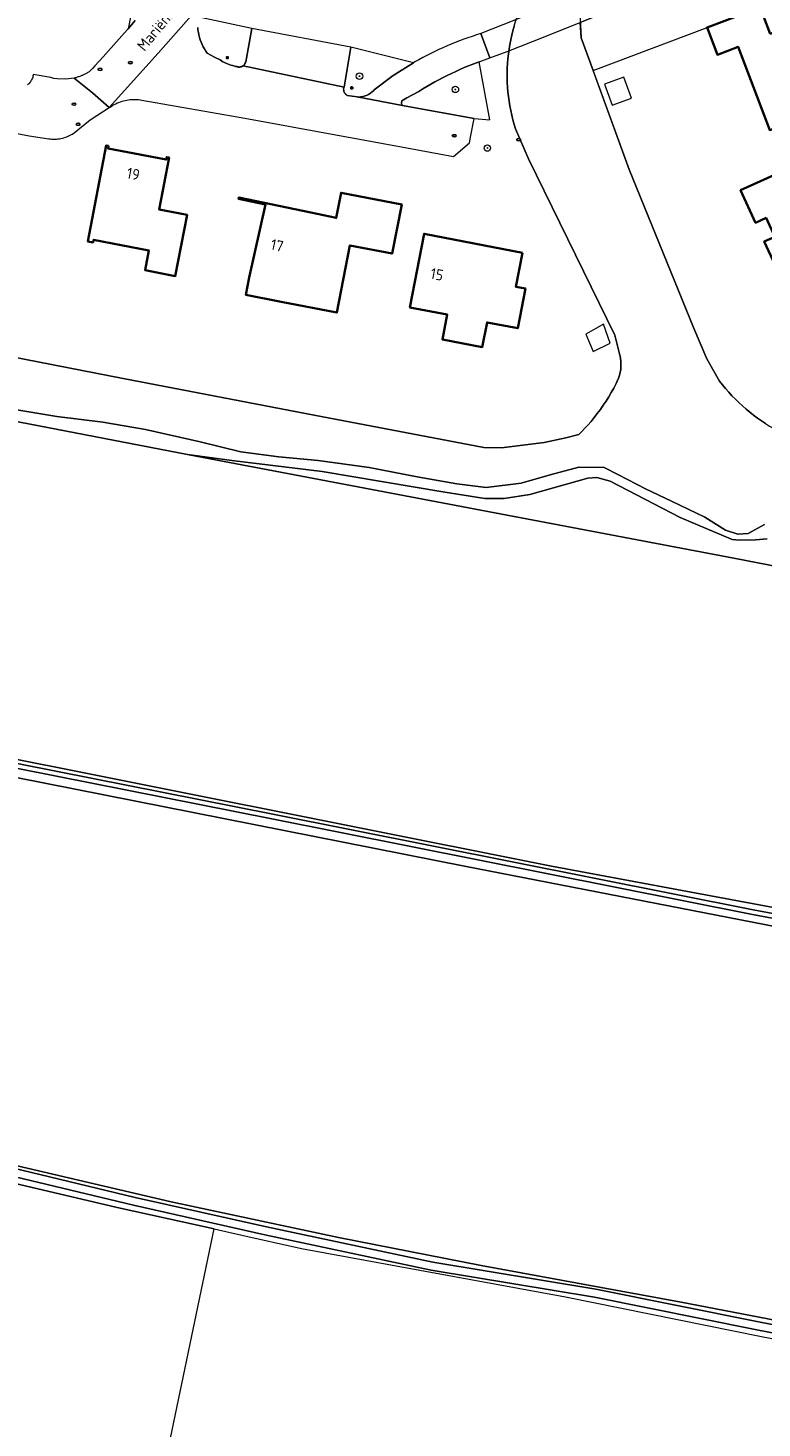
# Model space of a CAD drawing. Header units: metres. Extents: x 152610 to 160096, y 456114 to 462495.
# Tile 445 of 656: x 158192 to 158282, y 459663 to 459836. Entities that reach past the tile are written whole.
import ezdxf
from ezdxf.enums import TextEntityAlignment as Align

# ---------------------------------------------------------------- set-up
doc = ezdxf.new("R2010")
doc.units = ezdxf.units.M
doc.header["$LTSCALE"] = 0.5
doc.layers.get('0').update_dxf_attribs({"linetype": 'CONTINUOUS'})
for name, color, linetype, lineweight in [('B-PV-GK-BESCHOEIING-G', 251, 'GK-BESCHOEIING-SO', 18), ('B-PV-GR-BEPLANTING_CULTUUR_BOSPLANTSOEN-GV', 251, 'CONTINUOUS', 18), ('B-PV-GR-BOOM-S', 251, 'CONTINUOUS', 25), ('B-PV-GR-BOS_LOOF-GV', 251, 'CONTINUOUS', 13), ('B-PV-GR-GRAS-GV', 251, 'CONTINUOUS', 13), ('B-PV-GR-HAAG-GV', 251, 'CONTINUOUS', 13), ('B-PV-IE-MEUBILAIR-S', 251, 'CONTINUOUS', 25), ('B-PV-KW-KUNSTWERK_DEK-GV', 251, 'CONTINUOUS', 18), ('B-PV-OG-BEBOUWING-GV', 6, 'CONTINUOUS', 35), ('B-PV-OG-BEBOUWING-T18', 1, 'CONTINUOUS', 18), ('B-PV-OG-BEBOUWING_OVERBOUWING-GV', 251, 'CONTINUOUS', 18), ('B-PV-OG-BEBOUWING_SCHUUR-GV', 251, 'CONTINUOUS', 18), ('B-PV-OG-TERREIN_BEGROEID-GV', 251, 'CONTINUOUS', 18), ('B-PV-OG-TERREIN_OEVER-GV', 251, 'CONTINUOUS', 18), ('B-PV-OG-TOPOGRAFIE-T18', 1, 'CONTINUOUS', 18), ('B-PV-OG-WATER_SLOOT-GV', 251, 'CONTINUOUS', 18), ('B-PV-VH-GESLOTENVERHARDING_ASFALT-GV', 251, 'CONTINUOUS', 18), ('B-PV-VH-ONVERHARD_ZAND-GV', 251, 'CONTINUOUS', 18), ('B-PV-VH-OPENVERHARDING_BETONSTRAATSTEEN-GV', 251, 'CONTINUOUS', 18), ('B-PV-VH-OPENVERHARDING_TEGEL-GV', 251, 'CONTINUOUS', 18)]:
    doc.layers.add(name, color=color, linetype=linetype, lineweight=lineweight)
doc.styles.add('NLCS-ISO', font='NLCS-ISO.ttf')
doc.styles.add('NLCS-ISO-M750-T18', font='NLCS-ISO.ttf', dxfattribs={"height": 1.35})
doc.linetypes.add('GK-BESCHOEIING-SO', pattern='A,18,-3,[1,NLCS.SHX,S=0.6,R=0,X=0,Y=0],-3', length=24)

# ---------------------------------------------------------------- blocks, each defined once
blk = doc.blocks.new('SIE-MEUBILAIR_PAAL_LICHTMAST-SO')
for points in [[(-0.62, 0), (-1, 0)], [(-0.71, 0.71), (-0.44, 0.44)], [(0, 1), (0, 0.62)], [(0.44, 0.44), (0.71, 0.71)], [(1, 0), (0.62, 0)], [(-0.71, -0.71), (-0.44, -0.44)], [(0, -0.62), (0, -1)], [(0.44, -0.44), (0.71, -0.71)]]:
    blk.add_lwpolyline(points)
blk.add_circle((0, 0), 0.5)
blk = doc.blocks.new('SIE-MEUBILAIR_PUT_RIOOLPUT-SO')
blk.add_ellipse((0, 0), major_axis=(1.25, 0), ratio=0.54)
at = {"style": 'NLCS-ISO'}
blk.add_text('ri', height=0.75, dxfattribs=at).set_placement((-0.04, 0.07), align=Align.MIDDLE_CENTER)
blk = doc.blocks.new('SGR-BOOM_GBKN-SO')
at = {"linetype": 'ByBlock', "lineweight": 18}
h = blk.add_hatch(color=0, dxfattribs=at)
h.dxf.hatch_style = 1
edge = h.paths.add_edge_path()
edge.add_arc((0, 0), 0.25, 0, 360)
at = {"color": 0, "linetype": 'ByBlock', "lineweight": 18}
for radius in [2, 0.25]:
    blk.add_circle((0, 0), radius, dxfattribs=at)
at = {"color": 0, "linetype": 'ByBlock', "lineweight": 18, "style": 'NLCS-ISO'}
blk.add_attdef('SOORT', (2.5, 0), '', height=1.5, dxfattribs=at)

msp = doc.modelspace()

# ---------------------------------------------------------------- linework, layer by layer
at = {"layer": 'B-PV-GK-BESCHOEIING-G', "flags": 128}
msp.add_lwpolyline([(158111.976, 459807.457), (158112.681, 459809.328), (158114.707, 459809.829), (158133.175, 459806.413), (158168.926, 459799.346), (158203.533, 459792.593), (158227.122, 459788.063), (158248.059, 459784.067), (158250.251, 459784.033), (158255.499, 459784.701), (158258.191, 459785.264), (158259.787, 459785.683), (158260.876, 459786.831), (158261.284, 459787.303), (158261.68, 459787.786), (158262.063, 459788.279), (158262.434, 459788.781), (158262.791, 459789.293), (158263.135, 459789.814), (158263.466, 459790.343), (158263.783, 459790.881), (158264.086, 459791.426), (158264.375, 459791.979), (158264.65, 459792.54), (158264.681, 459792.606), (158264.77, 459792.869), (158264.843, 459793.138), (158264.901, 459793.41), (158264.944, 459793.685), (158264.97, 459793.962), (158264.98, 459794.241), (158264.975, 459794.519), (158264.953, 459794.796), (158264.915, 459795.072), (158264.862, 459795.346), (158264.793, 459795.615), (158264.781, 459795.656), (158264.221, 459797.937), (158253.553, 459819.708), (158251.981, 459823.398), (158251.807, 459823.957), (158251.648, 459824.52), (158251.505, 459825.087), (158251.377, 459825.658), (158251.266, 459826.232), (158251.169, 459826.809), (158251.089, 459827.389), (158251.025, 459827.97), (158250.976, 459828.553), (158250.943, 459829.137), (158250.927, 459829.722), (158250.926, 459830.307), (158250.942, 459830.892), (158250.973, 459831.476), (158251.02, 459832.059), (158251.084, 459832.641), (158251.163, 459833.221), (158251.258, 459833.798), (158251.368, 459834.372), (158251.495, 459834.944), (158251.637, 459835.511), (158251.794, 459836.075), (158251.967, 459836.634), (158252.155, 459837.188), (158252.358, 459837.736), (158252.359, 459837.74), (158258.494, 459851.702), (158258.742, 459852.453), (158258.974, 459853.209), (158259.191, 459853.97), (158259.392, 459854.735), (158259.578, 459855.504), (158259.748, 459856.277), (158259.903, 459857.052), (158260.042, 459857.831), (158260.165, 459858.613), (158260.272, 459859.396), (158260.364, 459860.182), (158260.44, 459860.97), (158260.499, 459861.759), (158260.543, 459862.548), (158260.57, 459863.339), (158260.582, 459864.13), (158260.578, 459864.921), (158260.557, 459865.712), (158260.521, 459866.502), (158260.469, 459867.292), (158260.401, 459868.08), (158260.316, 459868.866), (158260.216, 459869.651), (158260.129, 459870.251), (158259.701, 459871.683), (158258.779, 459873.987), (158258.655, 459874.346), (158258.546, 459874.709), (158258.452, 459875.077), (158258.374, 459875.448), (158258.311, 459875.822), (158258.264, 459876.199), (158258.234, 459876.577), (158258.219, 459876.956), (158258.22, 459877.336), (158258.237, 459877.715), (158258.271, 459878.093), (158258.32, 459878.469), (158258.385, 459878.843), (158258.465, 459879.213), (158258.561, 459879.58), (158258.673, 459879.943), (158258.8, 459880.301), (158258.941, 459880.653), (158259.098, 459880.998), (158259.269, 459881.337), (158259.454, 459881.669), (158259.507, 459881.757), (158262.62, 459886.798), (158262.832, 459887.112), (158263.057, 459887.416), (158263.294, 459887.711), (158263.544, 459887.995), (158263.806, 459888.268), (158264.079, 459888.53), (158264.363, 459888.781), (158264.657, 459889.019), (158264.961, 459889.244), (158265.274, 459889.457), (158265.596, 459889.656), (158265.926, 459889.841), (158266.263, 459890.012), (158266.608, 459890.169), (158266.959, 459890.311), (158267.315, 459890.438), (158267.677, 459890.55), (158268.043, 459890.646), (158268.412, 459890.727), (158268.785, 459890.793), (158269.16, 459890.842), (158269.315, 459890.858), (158269.593, 459890.845), (158269.87, 459890.816), (158270.144, 459890.771), (158270.416, 459890.711), (158270.684, 459890.635), (158270.947, 459890.544), (158271.205, 459890.437), (158271.455, 459890.317), (158271.699, 459890.182), (158271.934, 459890.033), (158272.161, 459889.871), (158272.378, 459889.696), (158272.47, 459889.615), (158274.019, 459887.84), (158275.464, 459885.748), (158278.471, 459879.748), (158279.038, 459878.316), (158279.115, 459877.776), (158279.176, 459877.233), (158279.22, 459876.689), (158279.249, 459876.144), (158279.262, 459875.598), (158279.259, 459875.052), (158279.24, 459874.506), (158279.205, 459873.961), (158279.154, 459873.417), (158279.087, 459872.875), (158279.005, 459872.335), (158278.906, 459871.798), (158278.792, 459871.264), (158278.662, 459870.734), (158278.517, 459870.207), (158278.38, 459869.759), (158277.422, 459866.693), (158275.106, 459861.538), (158272.473, 459856.836), (158270.666, 459854.587), (158266.561, 459850.367), (158263.917, 459847.659), (158262.528, 459845.727), (158261.42, 459843.692), (158260.523, 459841.273), (158260.11, 459840.047), (158259.925, 459837.005), (158260.078, 459834.627), (158265.974, 459818.391), (158273.951, 459798.879), (158275.581, 459795.04), (158277.135, 459792.284), (158277.504, 459791.814), (158277.885, 459791.353), (158278.278, 459790.903), (158278.683, 459790.464), (158279.1, 459790.035), (158279.528, 459789.618), (158279.967, 459789.212), (158280.417, 459788.819), (158280.877, 459788.437), (158281.347, 459788.068), (158281.827, 459787.712), (158282.316, 459787.368), (158282.814, 459787.038), (158283.321, 459786.721), (158283.837, 459786.418), (158284.36, 459786.129), (158284.89, 459785.854), (158285.428, 459785.593), (158285.973, 459785.347), (158286.524, 459785.116), (158287.081, 459784.899), (158287.644, 459784.697), (158288.211, 459784.511), (158288.784, 459784.339), (158288.793, 459784.337), (158294.949, 459782.898), (158295.693, 459782.788), (158296.44, 459782.693), (158297.188, 459782.615), (158297.937, 459782.552), (158298.688, 459782.505), (158299.439, 459782.474), (158300.191, 459782.46), (158300.943, 459782.461), (158301.695, 459782.478), (158302.447, 459782.511), (158303.197, 459782.56), (158303.947, 459782.625), (158304.694, 459782.706), (158305.27, 459782.78), (158308.834, 459783.534), (158312.538, 459784.393), (158312.979, 459784.496), (158313.423, 459784.582), (158313.87, 459784.653), (158314.319, 459784.708), (158314.77, 459784.747), (158315.222, 459784.77), (158315.674, 459784.777), (158316.126, 459784.768), (158316.578, 459784.743), (158317.029, 459784.703), (158317.478, 459784.646), (158317.924, 459784.573), (158318.368, 459784.485), (158318.809, 459784.381), (158319.245, 459784.262), (158319.677, 459784.127), (158320.104, 459783.977), (158320.525, 459783.812), (158320.94, 459783.632), (158321.349, 459783.438), (158321.64, 459783.288), (158327.249, 459780.975), (158333.177, 459778.139), (158338.016, 459776.031), (158348.81, 459772.521), (158360.443, 459769.226), (158369.06, 459767.034), (158375.154, 459765.878), (158380.65, 459765.173), (158385.026, 459764.637), (158399.549, 459763.562), (158408.888, 459763.612), (158420.149, 459764.268), (158426.691, 459764.66), (158427.011, 459764.618), (158427.327, 459764.559), (158427.641, 459764.485), (158427.95, 459764.396), (158428.255, 459764.291), (158428.554, 459764.171), (158428.847, 459764.037), (158429.133, 459763.888), (158429.411, 459763.725), (158429.68, 459763.549), (158429.941, 459763.359), (158430.192, 459763.157), (158430.432, 459762.943), (158430.662, 459762.717), (158430.88, 459762.479), (158431.086, 459762.232), (158431.28, 459761.974), (158431.461, 459761.708), (158431.628, 459761.432), (158431.781, 459761.149), (158431.92, 459760.858), (158432.045, 459760.561), (158432.155, 459760.258), (158432.249, 459759.951), (158432.328, 459759.638), (158432.33, 459759.628), (158433.091, 459757.529), (158433.182, 459757.319), (158433.287, 459757.117), (158433.406, 459756.922), (158433.539, 459756.736), (158433.684, 459756.56), (158433.841, 459756.395), (158434.009, 459756.241), (158434.188, 459756.099), (158434.376, 459755.97), (158434.572, 459755.854), (158434.777, 459755.753), (158434.988, 459755.666), (158435.204, 459755.594), (158435.425, 459755.537), (158435.613, 459755.502), (158441.142, 459754.563), (158454.547, 459751.989), (158464.731, 459749.621), (158476.035, 459747.674), (158478.835, 459747.572), (158479.281, 459747.718), (158479.723, 459747.88), (158480.158, 459748.056), (158480.588, 459748.247), (158481.01, 459748.453), (158481.425, 459748.673), (158481.833, 459748.907), (158482.232, 459749.154), (158482.623, 459749.415), (158482.891, 459749.606), (158483.286, 459749.89), (158483.672, 459750.187), (158484.047, 459750.496), (158484.412, 459750.818), (158484.766, 459751.152), (158485.109, 459751.496), (158485.44, 459751.852), (158485.76, 459752.219), (158486.067, 459752.596), (158486.362, 459752.983), (158486.644, 459753.379), (158486.912, 459753.785), (158487.168, 459754.199), (158487.409, 459754.621), (158487.574, 459754.93), (158487.667, 459755.222), (158487.744, 459755.519), (158487.806, 459755.82), (158487.852, 459756.123), (158487.882, 459756.428), (158487.896, 459756.735), (158487.894, 459757.041), (158487.877, 459757.348), (158487.843, 459757.652), (158487.793, 459757.955), (158487.728, 459758.255), (158487.71, 459758.324), (158485.844, 459768.994), (158485.841, 459769.237), (158485.854, 459769.48), (158485.883, 459769.722), (158485.928, 459769.961), (158485.989, 459770.196), (158486.065, 459770.428), (158486.156, 459770.653), (158486.261, 459770.872), (158486.381, 459771.084), (158486.514, 459771.288), (158486.66, 459771.482), (158486.819, 459771.666), (158486.99, 459771.84), (158487.172, 459772.001), (158487.364, 459772.151), (158487.565, 459772.287), (158487.775, 459772.41), (158487.87, 459772.46), (158488.101, 459772.562), (158488.338, 459772.648), (158488.58, 459772.72), (158488.827, 459772.776), (158489.076, 459772.816), (158489.327, 459772.84), (158489.58, 459772.849), (158489.832, 459772.841), (158490.083, 459772.817), (158490.333, 459772.778), (158490.579, 459772.723), (158490.822, 459772.652), (158491.059, 459772.566), (158491.291, 459772.466), (158491.515, 459772.35), (158491.732, 459772.221), (158491.941, 459772.078), (158492.139, 459771.923), (158492.328, 459771.755), (158492.506, 459771.576), (158492.672, 459771.385), (158492.825, 459771.185), (158492.966, 459770.975), (158493.093, 459770.757), (158493.206, 459770.531), (158493.304, 459770.298), (158493.331, 459770.227), (158497.295, 459760.609), (158499.119, 459757.147), (158500, 459755.86), (158503.73, 459751.19), (158504.242, 459750.589), (158504.766, 459750), (158505.147, 459749.584), (158505.534, 459749.173), (158505.927, 459748.768), (158506.326, 459748.369), (158506.73, 459747.975), (158507.139, 459747.587), (158507.554, 459747.205), (158507.975, 459746.829), (158508.401, 459746.458), (158508.832, 459746.094), (158509.268, 459745.736), (158509.709, 459745.385), (158510.155, 459745.039), (158510.606, 459744.7), (158511.062, 459744.367), (158511.522, 459744.041), (158511.987, 459743.721), (158512.457, 459743.408), (158512.931, 459743.102), (158513.409, 459742.802), (158513.891, 459742.51), (158514.377, 459742.224), (158514.868, 459741.945), (158515.22, 459741.75), (158517.678, 459740.491), (158520.219, 459739.409), (158521.882, 459738.813), (158523.57, 459738.29), (158523.808, 459738.258), (158524.047, 459738.234), (158524.287, 459738.218), (158524.527, 459738.21), (158524.767, 459738.21), (158525.007, 459738.218), (158525.247, 459738.234), (158525.486, 459738.258), (158525.724, 459738.29), (158525.961, 459738.33), (158526.196, 459738.378), (158526.43, 459738.433), (158526.662, 459738.497), (158526.891, 459738.567), (158527.118, 459738.646), (158527.343, 459738.732), (158527.564, 459738.826), (158527.782, 459738.926), (158527.997, 459739.034), (158528.208, 459739.149), (158528.414, 459739.272), (158528.617, 459739.4), (158528.816, 459739.536), (158529.009, 459739.678), (158529.198, 459739.826), (158529.382, 459739.981), (158529.561, 459740.142), (158529.734, 459740.308), (158529.901, 459740.481), (158530.02, 459740.61), (158532.81, 459743.57), (158532.855, 459743.613), (158533.023, 459743.767), (158533.197, 459743.915), (158533.376, 459744.057), (158533.56, 459744.192), (158533.748, 459744.322), (158533.941, 459744.444), (158534.138, 459744.559), (158534.339, 459744.668), (158534.543, 459744.77), (158534.752, 459744.864), (158534.963, 459744.951), (158535.177, 459745.03), (158535.394, 459745.102), (158535.613, 459745.166), (158535.834, 459745.223), (158535.873, 459745.232), (158536.097, 459745.28), (158536.322, 459745.32), (158536.549, 459745.352), (158536.777, 459745.376), (158537.005, 459745.392), (158537.234, 459745.4), (158537.463, 459745.4), (158537.691, 459745.392), (158537.92, 459745.376), (158538.147, 459745.352), (158538.374, 459745.321), (158538.599, 459745.281), (158538.823, 459745.233), (158539.045, 459745.178), (158539.265, 459745.115), (158539.483, 459745.044), (158539.698, 459744.966), (158539.91, 459744.88), (158540.796, 459744.357), (158541.686, 459743.842), (158542.58, 459743.333), (158543.478, 459742.832), (158544.38, 459742.337), (158545.286, 459741.849), (158546.195, 459741.369), (158547.109, 459740.895), (158548.025, 459740.429), (158548.946, 459739.969), (158549.87, 459739.517), (158550.797, 459739.072), (158551.728, 459738.635), (158552.662, 459738.204), (158553.6, 459737.781), (158554.541, 459737.365), (158555.485, 459736.957), (158556.432, 459736.556), (158557.382, 459736.162), (158558.336, 459735.775), (158559.292, 459735.397), (158560.03, 459735.11), (158561.076, 459734.711), (158562.124, 459734.32), (158563.175, 459733.936), (158564.229, 459733.56), (158565.286, 459733.192), (158566.345, 459732.831), (158567.407, 459732.477), (158568.471, 459732.131), (158569.538, 459731.793), (158570.607, 459731.462), (158571.678, 459731.139), (158572.752, 459730.824), (158573.828, 459730.516), (158574.906, 459730.216), (158575.986, 459729.924), (158577.068, 459729.64), (158578.152, 459729.363), (158579.239, 459729.094), (158580.327, 459728.833), (158581.417, 459728.579), (158582.509, 459728.334), (158583.602, 459728.096), (158584.697, 459727.866), (158585.794, 459727.644), (158586.892, 459727.429), (158587.992, 459727.223), (158589.093, 459727.024), (158590.196, 459726.834), (158591.12, 459726.68), (158608.59, 459723.29), (158624.85, 459720.15), (158627.359, 459719.888), (158629.88, 459719.99), (158636.309, 459720.76), (158642.72, 459721.67), (158650.18, 459723.585), (158657.6, 459725.65), (158657.664, 459725.665), (158657.834, 459725.7), (158658.005, 459725.727), (158658.177, 459725.746), (158658.349, 459725.758), (158658.522, 459725.761), (158658.695, 459725.756), (158658.868, 459725.743), (158659.039, 459725.722), (158659.21, 459725.693), (158659.379, 459725.657), (158659.546, 459725.613), (158659.711, 459725.56), (158659.874, 459725.501), (158660.033, 459725.434), (158660.189, 459725.359), (158660.342, 459725.278), (158660.491, 459725.19), (158660.635, 459725.094), (158660.775, 459724.992), (158660.91, 459724.884), (158661.04, 459724.77), (158669.57, 459718.6), (158678.88, 459711.93), (158679.126, 459711.729), (158679.377, 459711.533), (158679.633, 459711.344), (158679.894, 459711.162), (158680.159, 459710.986), (158680.428, 459710.817), (158680.702, 459710.655), (158680.979, 459710.5), (158681.261, 459710.352), (158681.546, 459710.21), (158681.834, 459710.077), (158682.126, 459709.95), (158682.421, 459709.831), (158682.719, 459709.719), (158683.019, 459709.615), (158683.322, 459709.518), (158683.628, 459709.429), (158683.935, 459709.348), (158684.245, 459709.274), (158684.556, 459709.208), (158684.868, 459709.151), (158685.183, 459709.101), (158685.498, 459709.059), (158685.66, 459709.04), (158690.03, 459708.95), (158690.264, 459708.925), (158690.498, 459708.907), (158690.733, 459708.898), (158690.969, 459708.896), (158691.204, 459708.903), (158691.439, 459708.917), (158691.673, 459708.94), (158691.906, 459708.97), (158692.138, 459709.009), (158692.369, 459709.055), (158692.597, 459709.109), (158692.824, 459709.171), (158693.049, 459709.241), (158693.271, 459709.318), (158693.491, 459709.402), (158693.707, 459709.494), (158693.92, 459709.594), (158694.13, 459709.7), (158694.336, 459709.814), (158694.538, 459709.934), (158694.736, 459710.062), (158694.929, 459710.196), (158695.118, 459710.336), (158695.302, 459710.483), (158695.48, 459710.636), (158695.654, 459710.795), (158695.821, 459710.96), (158695.88, 459711.02), (158696.052, 459711.243), (158696.218, 459711.471), (158696.377, 459711.704), (158696.53, 459711.94), (158696.676, 459712.182), (158696.815, 459712.427), (158696.947, 459712.676), (158697.072, 459712.929), (158697.19, 459713.185), (158697.3, 459713.444), (158697.403, 459713.707), (158697.498, 459713.972), (158697.586, 459714.24), (158697.666, 459714.51), (158697.699, 459714.629), (158697.991, 459716.18), (158698.038, 459717.758), (158698.012, 459718.145), (158697.97, 459718.53), (158697.569, 459724.026), (158697.26, 459728.27), (158697.207, 459728.796), (158697.146, 459729.321), (158697.077, 459729.845), (158697, 459730.368), (158696.916, 459730.89), (158696.823, 459731.411), (158696.723, 459731.93), (158696.614, 459732.447), (158696.498, 459732.963), (158696.374, 459733.477), (158696.243, 459733.989), (158696.103, 459734.499), (158695.956, 459735.007), (158695.801, 459735.512), (158695.639, 459736.016), (158695.469, 459736.516), (158695.291, 459737.014), (158695.106, 459737.509), (158694.914, 459738.002), (158694.714, 459738.491), (158694.506, 459738.978), (158694.292, 459739.461), (158694.07, 459739.94), (158693.84, 459740.417), (158693.604, 459740.89), (158693.36, 459741.359), (158693.36, 459741.36), (158689.83, 459747.71)], dxfattribs=at)
at = {"layer": 'B-PV-GR-BEPLANTING_CULTUUR_BOSPLANTSOEN-GV', "flags": 128}
msp.add_lwpolyline([(158290.161, 459841.423), (158288.15, 459847.78), (158263.88, 459838.09), (158259.956, 459836.533), (158260.078, 459834.626), (158261.546, 459830.585), (158275.61, 459835.91), (158282.16, 459838.39)], close=True, dxfattribs=at)
at = {"layer": 'B-PV-GR-BOS_LOOF-GV', "flags": 128}
msp.add_lwpolyline([(158200.663, 459622.371), (158200.766, 459622.417), (158200.862, 459622.477), (158200.948, 459622.55), (158201.024, 459622.634), (158201.086, 459622.728), (158201.135, 459622.83), (158201.417, 459623.618), (158214.751, 459687.664), (158202.8, 459690.332), (158180.892, 459695.459), (158148.131, 459701.482), (158117.963, 459707.038), (158086.034, 459713.286), (158044.697, 459720.834), (158021.653, 459724.925), (158009.13, 459727.327), (158000, 459729.226), (157984.781, 459732.33), (157938.179, 459740.947), (157881.694, 459752.007)], dxfattribs=at)
at = {"layer": 'B-PV-GR-GRAS-GV', "flags": 128}
for points in [[(158395.432, 459747.825), (158278.905, 459770.427), (158214.27, 459782.688), (158211.473, 459783.226), (158180.313, 459789.215)], [(158283.045, 459772.82), (158281.581, 459772.675), (158279.615, 459772.662), (158278.689, 459772.733), (158272.271, 459775.466), (158263.631, 459779.93), (158261.99, 459780.383), (158260.911, 459780.3), (158253.752, 459778.295), (158250.555, 459777.796), (158248.184, 459777.802), (158243.014, 459778.623), (158228.081, 459781.105), (158216.952, 459782.49), (158211.473, 459783.226), (158214.27, 459782.688), (158278.905, 459770.427), (158395.432, 459747.825)], [(158500, 459682.99), (158245.685, 459732.427), (158156.815, 459750.01), (158135.643, 459754.587), (158110.914, 459759.631), (158098.67, 459762.119), (158098.582, 459762.169), (158098.488, 459762.24), (158098.405, 459762.323), (158098.334, 459762.417), (158098.276, 459762.519), (158098.232, 459762.628), (158098.204, 459762.742), (158098.192, 459762.859), (158098.195, 459762.976), (158098.212, 459763.075), (158097.865, 459763.165), (158097.019, 459760.568), (158097.624, 459757.939), (158092.18, 459759.411), (158093.232, 459760.279), (158094.337, 459761.909), (158094.738, 459763.968), (158091.351, 459764.839)], [(157859.915, 459759.763), (157936.311, 459745.13), (158000, 459733.513), (158022.1, 459728.526), (158042.634, 459723.291), (158078.431, 459716.673), (158113.436, 459710.182), (158135.071, 459706.283), (158160.93, 459701.358), (158182.127, 459697.367), (158209.445, 459691.002), (158230.117, 459686.613), (158247.709, 459683.171), (158272.423, 459678.633), (158299.998, 459673.323)], [(158181.59, 459747.352), (158256.395, 459732.436), (158333.295, 459718.109)]]:
    msp.add_lwpolyline(points, dxfattribs=at)
at = {"layer": 'B-PV-GR-HAAG-GV', "flags": 128}
msp.add_lwpolyline([(158212.742, 459835.911), (158212.774, 459835.602), (158212.821, 459835.294), (158212.884, 459834.989), (158212.963, 459834.687), (158213.057, 459834.39), (158213.167, 459834.099), (158213.291, 459833.813), (158213.43, 459833.534), (158213.582, 459833.262), (158213.749, 459832.999), (158213.922, 459832.754), (158214.799, 459832.233), (158215.498, 459831.905), (158215.676, 459831.793), (158215.857, 459831.689), (158216.042, 459831.591), (158216.231, 459831.501), (158216.423, 459831.418), (158216.618, 459831.342), (158216.816, 459831.274), (158217.016, 459831.213), (158217.219, 459831.16), (158217.423, 459831.115), (158217.557, 459831.09), (158217.57, 459831.085), (158217.583, 459831.08), (158217.597, 459831.075), (158217.61, 459831.07), (158217.624, 459831.066), (158217.637, 459831.062), (158217.651, 459831.058), (158217.664, 459831.054), (158217.678, 459831.051), (158217.692, 459831.047), (158217.706, 459831.044), (158217.72, 459831.042), (158217.733, 459831.039), (158217.747, 459831.037), (158217.761, 459831.035), (158217.775, 459831.033), (158217.79, 459831.032), (158217.804, 459831.03), (158217.818, 459831.03), (158217.832, 459831.029), (158217.846, 459831.028), (158217.86, 459831.028), (158217.874, 459831.028), (158217.888, 459831.028), (158217.902, 459831.029), (158217.917, 459831.029), (158217.931, 459831.03), (158217.945, 459831.032), (158217.959, 459831.033), (158217.973, 459831.035), (158217.987, 459831.037), (158218.001, 459831.039), (158218.015, 459831.041), (158218.029, 459831.044), (158218.043, 459831.047), (158218.056, 459831.05), (158218.07, 459831.054), (158218.084, 459831.057), (158218.097, 459831.061), (158218.111, 459831.065), (158218.124, 459831.069), (158218.138, 459831.074), (158218.151, 459831.079), (158218.164, 459831.084), (158218.177, 459831.089), (158218.19, 459831.095), (158218.203, 459831.1), (158218.216, 459831.106), (158218.229, 459831.113), (158218.242, 459831.119), (158218.254, 459831.126), (158218.266, 459831.133), (158218.279, 459831.14), (158218.291, 459831.147), (158218.303, 459831.154), (158218.315, 459831.162), (158218.326, 459831.17), (158218.338, 459831.178), (158218.35, 459831.187), (158218.361, 459831.195), (158218.372, 459831.204), (158218.383, 459831.213), (158218.394, 459831.223), (158218.403, 459831.231), (158218.406, 459831.233), (158218.413, 459831.24), (158218.417, 459831.243), (158218.424, 459831.25), (158218.427, 459831.253), (158218.434, 459831.26), (158218.438, 459831.264), (158218.443, 459831.269), (158218.448, 459831.274), (158218.453, 459831.28), (158218.458, 459831.285), (158218.467, 459831.296), (158218.477, 459831.307), (158218.486, 459831.318), (158218.495, 459831.33), (158218.504, 459831.341), (158218.513, 459831.353), (158218.522, 459831.365), (158218.531, 459831.377), (158218.539, 459831.389), (158218.547, 459831.4), (158218.555, 459831.413), (158218.562, 459831.425), (158218.569, 459831.439), (158218.576, 459831.451), (158218.582, 459831.464), (158218.589, 459831.477), (158218.596, 459831.49), (158218.602, 459831.504), (158218.608, 459831.517), (158218.614, 459831.53), (158218.617, 459831.537), (158218.62, 459831.544), (158218.622, 459831.55), (158218.625, 459831.558), (158218.627, 459831.563), (158218.63, 459831.571), (158218.631, 459831.576), (158218.634, 459831.585), (158218.636, 459831.589), (158218.639, 459831.599), (158218.64, 459831.603), (158218.643, 459831.613), (158218.644, 459831.616), (158218.647, 459831.628), (158218.651, 459831.642), (158218.654, 459831.656), (158218.657, 459831.67), (158218.66, 459831.684), (158219.44, 459835.78), (158213.064, 459837.14)], dxfattribs=at)
msp.add_lwpolyline([(158239.367, 459831.55), (158231.64, 459833.47), (158230.8, 459828.56), (158230.775, 459828.483), (158230.758, 459828.403), (158230.749, 459828.322), (158230.748, 459828.241), (158230.755, 459828.16), (158230.77, 459828.08), (158230.792, 459828.002), (158230.822, 459827.927), (158230.86, 459827.854), (158230.904, 459827.786), (158230.955, 459827.723), (158231.011, 459827.665), (158231.074, 459827.612), (158231.141, 459827.566), (158231.206, 459827.53), (158232.411, 459827.334), (158232.555, 459827.329), (158232.699, 459827.332), (158232.843, 459827.343), (158232.986, 459827.362), (158233.128, 459827.389), (158233.268, 459827.424), (158233.406, 459827.466), (158233.541, 459827.516), (158233.674, 459827.573), (158233.803, 459827.638), (158233.928, 459827.71), (158234.049, 459827.788), (158234.165, 459827.873), (158234.277, 459827.965), (158234.383, 459828.062), (158234.484, 459828.165), (158234.52, 459828.205), (158236.879, 459829.971)], close=True, dxfattribs=at)
at = {"layer": 'B-PV-KW-KUNSTWERK_DEK-GV', "flags": 128}
msp.add_lwpolyline([(158263.88, 459838.09), (158262.69, 459841.11), (158260.6, 459840.281), (158256.171, 459838.523), (158251.742, 459836.766), (158247.67, 459835.15), (158248.8, 459832.16), (158250.933, 459832.961), (158255.609, 459834.817), (158262.083, 459837.381)], close=True, dxfattribs=at)
at = {"layer": 'B-PV-OG-BEBOUWING-GV', "flags": 128}
for points in [[(158283.39, 459835.13), (158282.16, 459838.39), (158275.61, 459835.91), (158276.89, 459832.55), (158279.46, 459833.52), (158283.35, 459823.25), (158290.59, 459826), (158286.66, 459836.35)], [(158201.73, 459821.3), (158201.45, 459821.36), (158199.19, 459809.52), (158199.83, 459809.4), (158199.89, 459809.71), (158206.71, 459808.41), (158206.24, 459805.95), (158209.97, 459805.24), (158211.42, 459812.8), (158207.98, 459813.46), (158209.21, 459819.87), (158208.91, 459819.93), (158208.85, 459819.61), (158201.67, 459820.98)], [(158288.47, 459816.13), (158287.12, 459819.17), (158279.75, 459815.82), (158281.59, 459811.82), (158282.897, 459812.423), (158283.975, 459810.096), (158282.66, 459809.486), (158285.352, 459803.68), (158291.784, 459806.663), (158290.929, 459808.506), (158298.11, 459811.8), (158294.73, 459819.09), (158292.397, 459817.987)], [(158219.1, 459805.07), (158218.68, 459802.92), (158223.03, 459802.08), (158229.91, 459800.74), (158231.52, 459809.03), (158236.74, 459808.01), (158237.92, 459814.05), (158230.43, 459815.51), (158229.84, 459812.41), (158226.72, 459813.07), (158217.82, 459814.95), (158217.78, 459814.75), (158221.09, 459814.05)], [(158252.83, 459808.12), (158240.69, 459810.47), (158238.93, 459801.37), (158243.54, 459800.48), (158242.95, 459797.42), (158247.86, 459796.47), (158248.45, 459799.52), (158252.24, 459798.79), (158253.19, 459803.69), (158252.01, 459803.92)]]:
    msp.add_lwpolyline(points, close=True, dxfattribs=at)
at = {"layer": 'B-PV-OG-BEBOUWING_OVERBOUWING-GV', "flags": 128}
msp.add_lwpolyline([(158266.266, 459827.207), (158265.334, 459829.766), (158262.968, 459828.904), (158263.9, 459826.345)], close=True, dxfattribs=at)
at = {"layer": 'B-PV-OG-BEBOUWING_SCHUUR-GV', "flags": 128}
msp.add_lwpolyline([(158263.648, 459796.958), (158262.84, 459799.29), (158260.64, 459798.07), (158261.532, 459795.95)], close=True, dxfattribs=at)
at = {"layer": 'B-PV-OG-TERREIN_BEGROEID-GV', "flags": 128}
msp.add_lwpolyline([(158206.726, 459848.711), (158204.14, 459835.74), (158205.035, 459836.766)], dxfattribs=at)
msp.add_lwpolyline([(158237.997, 459826.286), (158238.687, 459826.156), (158246.85, 459824.669), (158248.811, 459824.509), (158247.474, 459831.692), (158246.164, 459831.179), (158245.633, 459830.956), (158245.105, 459830.726), (158244.58, 459830.488), (158244.059, 459830.243), (158243.541, 459829.991), (158243.027, 459829.732), (158242.516, 459829.466), (158242.009, 459829.192), (158241.506, 459828.912), (158241.006, 459828.624), (158240.511, 459828.33), (158240.02, 459828.029), (158238.559, 459827.247), (158237.951, 459826.878), (158237.914, 459826.796), (158237.891, 459826.708), (158237.885, 459826.618), (158237.894, 459826.528), (158237.919, 459826.442)], close=True, dxfattribs=at)
at = {"layer": 'B-PV-OG-TERREIN_OEVER-GV', "flags": 128}
for points in [[(158180.313, 459789.215), (158211.473, 459783.226), (158216.952, 459782.49), (158228.081, 459781.105), (158243.014, 459778.623), (158248.184, 459777.802), (158250.555, 459777.796), (158253.752, 459778.295), (158260.911, 459780.3), (158261.99, 459780.383), (158263.631, 459779.93), (158272.271, 459775.466), (158278.689, 459772.733), (158279.615, 459772.662), (158281.581, 459772.675), (158283.045, 459772.82)], [(158282.699, 459774.566), (158280.674, 459773.483), (158279.42, 459773.398), (158277.88, 459773.882), (158275.313, 459775.479), (158271.198, 459777.448), (158268.004, 459778.988), (158264.696, 459780.727), (158262.917, 459781.611), (158259.78, 459781.64), (158256.244, 459780.728), (158252.679, 459779.673), (158248.337, 459779.158), (158244.715, 459779.614), (158239.831, 459780.471), (158233.899, 459781.612), (158227.616, 459782.468), (158222.74, 459782.924), (158218.082, 459783.554), (158213.063, 459784.779), (158206.294, 459786.323), (158201.046, 459787.207), (158195.336, 459787.893), (158190.431, 459788.72)], [(158299.998, 459673.323), (158272.423, 459678.633), (158247.709, 459683.171), (158230.117, 459686.613), (158209.445, 459691.002), (158182.127, 459697.367), (158160.93, 459701.358), (158135.071, 459706.283), (158113.436, 459710.182), (158078.431, 459716.673), (158042.634, 459723.291), (158022.1, 459728.526), (158000, 459733.513), (157936.311, 459745.13), (157859.915, 459759.763)], [(157868.107, 459757.119), (157932.691, 459744.845), (158000, 459732.052), (158021.443, 459727.375), (158022.474, 459727.174), (158033.192, 459724.753), (158052.552, 459720.915), (158078.584, 459716.278), (158111.751, 459709.933), (158135.957, 459705.39), (158159.566, 459701.123), (158169.525, 459699.501), (158181.623, 459697.172), (158205.026, 459691.563), (158221.235, 459687.912), (158241.756, 459683.555), (158261.885, 459680.248), (158281.948, 459676.203), (158307.877, 459671.18)], [(158307.685, 459670.198), (158281.754, 459675.223), (158261.705, 459679.264), (158241.571, 459682.572), (158221.022, 459686.935), (158204.799, 459690.589), (158181.412, 459696.195), (158169.351, 459698.516), (158159.396, 459700.137), (158135.776, 459704.406), (158111.564, 459708.951), (158078.402, 459715.295), (158052.367, 459719.932), (158032.985, 459723.775), (158022.268, 459726.196), (158021.443, 459726.356), (158000, 459730.917), (157967.412, 459736.78), (157920.504, 459745.52), (157872.308, 459754.938)], [(157881.694, 459752.007), (157938.179, 459740.947), (157984.781, 459732.33), (158000, 459729.226), (158009.13, 459727.327), (158021.653, 459724.925), (158044.697, 459720.834), (158086.034, 459713.286), (158117.963, 459707.038), (158148.131, 459701.482), (158180.892, 459695.459), (158202.8, 459690.332), (158214.751, 459687.664), (158218.182, 459686.898), (158225.541, 459685.254), (158258.117, 459679.275), (158282.315, 459674.393), (158324.228, 459666.278)], [(158156.815, 459750.01), (158245.685, 459732.427), (158500, 459682.99)], [(158333.295, 459718.109), (158256.395, 459732.436), (158181.59, 459747.352)], [(158181.905, 459746.791), (158222.011, 459738.857), (158281.311, 459727.038), (158347.506, 459714.732)], [(158347.394, 459714.143), (158281.197, 459726.449), (158221.894, 459738.268), (158181.79, 459746.202)]]:
    msp.add_lwpolyline(points, dxfattribs=at)
at = {"layer": 'B-PV-OG-WATER_SLOOT-GV', "flags": 128}
for points in [[(158282.814, 459787.038), (158282.316, 459787.368), (158281.827, 459787.712), (158281.347, 459788.068), (158280.877, 459788.437), (158280.417, 459788.819), (158279.967, 459789.212), (158279.528, 459789.618), (158279.1, 459790.035), (158278.683, 459790.464), (158278.278, 459790.903), (158277.885, 459791.353), (158277.504, 459791.814), (158277.135, 459792.284), (158275.581, 459795.04), (158273.951, 459798.879), (158265.974, 459818.391), (158261.546, 459830.585), (158260.078, 459834.626), (158259.956, 459836.533)], [(158251.794, 459836.075), (158251.637, 459835.511), (158251.495, 459834.944), (158251.369, 459834.372), (158251.258, 459833.798), (158251.163, 459833.221), (158251.084, 459832.641), (158251.02, 459832.059), (158250.973, 459831.476), (158250.942, 459830.892), (158250.926, 459830.307), (158250.927, 459829.722), (158250.943, 459829.137), (158250.976, 459828.553), (158251.025, 459827.97), (158251.089, 459827.389), (158251.169, 459826.809), (158251.266, 459826.232), (158251.378, 459825.658), (158251.505, 459825.087), (158251.648, 459824.52), (158251.807, 459823.957), (158251.981, 459823.398), (158253.553, 459819.707), (158264.221, 459797.937), (158264.781, 459795.656), (158264.793, 459795.615), (158264.862, 459795.345), (158264.916, 459795.072), (158264.953, 459794.797), (158264.975, 459794.519), (158264.98, 459794.241), (158264.97, 459793.962), (158264.944, 459793.685), (158264.901, 459793.41), (158264.843, 459793.138), (158264.77, 459792.869), (158264.681, 459792.606), (158264.65, 459792.54), (158264.375, 459791.979), (158264.086, 459791.426), (158263.783, 459790.881), (158263.466, 459790.343), (158263.135, 459789.813), (158262.791, 459789.293), (158262.434, 459788.781), (158262.063, 459788.279), (158261.68, 459787.786), (158261.284, 459787.303), (158260.876, 459786.831), (158259.787, 459785.683), (158258.191, 459785.264), (158255.499, 459784.701), (158250.251, 459784.033), (158248.059, 459784.067), (158227.122, 459788.063), (158203.533, 459792.593), (158168.926, 459799.346)], [(158190.431, 459788.72), (158195.336, 459787.893), (158201.046, 459787.207), (158206.294, 459786.323), (158213.063, 459784.779), (158218.082, 459783.554), (158222.74, 459782.924), (158227.616, 459782.468), (158233.899, 459781.612), (158239.831, 459780.471), (158244.715, 459779.614), (158248.337, 459779.158), (158252.679, 459779.673), (158256.244, 459780.728), (158259.78, 459781.64), (158262.917, 459781.611), (158264.696, 459780.727), (158268.004, 459778.988), (158271.198, 459777.448), (158275.313, 459775.479), (158277.88, 459773.882), (158279.42, 459773.398), (158280.674, 459773.483), (158282.699, 459774.566)], [(158307.877, 459671.18), (158281.948, 459676.203), (158261.885, 459680.248), (158241.756, 459683.555), (158221.235, 459687.912), (158205.026, 459691.563), (158181.623, 459697.172), (158169.525, 459699.501), (158159.566, 459701.123), (158135.957, 459705.39), (158111.751, 459709.933), (158078.584, 459716.278), (158052.552, 459720.915), (158033.192, 459724.753), (158022.474, 459727.174), (158021.443, 459727.375), (158000, 459732.052), (157932.691, 459744.845), (157868.107, 459757.119)], [(157872.308, 459754.938), (157920.504, 459745.52), (157967.412, 459736.78), (158000, 459730.917), (158021.443, 459726.356), (158022.268, 459726.196), (158032.985, 459723.775), (158052.367, 459719.932), (158078.402, 459715.295), (158111.564, 459708.951), (158135.776, 459704.406), (158159.396, 459700.137), (158169.351, 459698.516), (158181.412, 459696.195), (158204.799, 459690.589), (158221.022, 459686.935), (158241.571, 459682.572), (158261.705, 459679.264), (158281.754, 459675.223), (158307.685, 459670.198)], [(158347.506, 459714.732), (158281.311, 459727.038), (158222.011, 459738.857), (158181.905, 459746.791)], [(158181.79, 459746.202), (158221.894, 459738.268), (158281.197, 459726.449), (158347.394, 459714.143)]]:
    msp.add_lwpolyline(points, dxfattribs=at)
at = {"layer": 'B-PV-VH-GESLOTENVERHARDING_ASFALT-GV', "flags": 128}
msp.add_lwpolyline([(158263.88, 459838.09), (158262.69, 459841.11), (158260.6, 459840.281), (158256.171, 459838.523), (158251.742, 459836.766), (158247.67, 459835.15), (158248.8, 459832.16), (158250.933, 459832.961), (158255.609, 459834.817), (158262.083, 459837.381)], close=True, dxfattribs=at)
at = {"layer": 'B-PV-VH-ONVERHARD_ZAND-GV', "flags": 128}
msp.add_lwpolyline([(158212.742, 459835.911), (158212.774, 459835.602), (158212.821, 459835.294), (158212.884, 459834.989), (158212.963, 459834.687), (158213.057, 459834.39), (158213.167, 459834.099), (158213.291, 459833.813), (158213.43, 459833.534), (158213.582, 459833.262), (158213.749, 459832.999), (158213.922, 459832.754), (158214.799, 459832.233), (158215.498, 459831.905), (158215.676, 459831.793), (158215.857, 459831.689), (158216.042, 459831.591), (158216.231, 459831.501), (158216.423, 459831.418), (158216.618, 459831.342), (158216.816, 459831.274), (158217.016, 459831.213), (158217.219, 459831.16), (158217.423, 459831.115), (158217.557, 459831.09), (158217.57, 459831.085), (158217.583, 459831.08), (158217.597, 459831.075), (158217.61, 459831.07), (158217.624, 459831.066), (158217.637, 459831.062), (158217.651, 459831.058), (158217.664, 459831.054), (158217.678, 459831.051), (158217.692, 459831.047), (158217.706, 459831.044), (158217.72, 459831.042), (158217.733, 459831.039), (158217.747, 459831.037), (158217.761, 459831.035), (158217.775, 459831.033), (158217.79, 459831.032), (158217.804, 459831.03), (158217.818, 459831.03), (158217.832, 459831.029), (158217.846, 459831.028), (158217.86, 459831.028), (158217.874, 459831.028), (158217.888, 459831.028), (158217.902, 459831.029), (158217.917, 459831.029), (158217.931, 459831.03), (158217.945, 459831.032), (158217.959, 459831.033), (158217.973, 459831.035), (158217.987, 459831.037), (158218.001, 459831.039), (158218.015, 459831.041), (158218.029, 459831.044), (158218.043, 459831.047), (158218.056, 459831.05), (158218.07, 459831.054), (158218.084, 459831.057), (158218.097, 459831.061), (158218.111, 459831.065), (158218.124, 459831.069), (158218.138, 459831.074), (158218.151, 459831.079), (158218.164, 459831.084), (158218.177, 459831.089), (158218.19, 459831.095), (158218.203, 459831.1), (158218.216, 459831.106), (158218.229, 459831.113), (158218.242, 459831.119), (158218.254, 459831.126), (158218.266, 459831.133), (158218.279, 459831.14), (158218.291, 459831.147), (158218.303, 459831.154), (158218.315, 459831.162), (158218.326, 459831.17), (158218.338, 459831.178), (158218.35, 459831.187), (158218.361, 459831.195), (158218.372, 459831.204), (158218.383, 459831.213), (158218.394, 459831.223), (158218.403, 459831.231), (158218.406, 459831.233), (158218.413, 459831.24), (158218.417, 459831.243), (158218.424, 459831.25), (158218.427, 459831.253), (158218.434, 459831.26), (158218.438, 459831.264), (158218.443, 459831.269), (158218.448, 459831.274), (158218.453, 459831.28), (158218.458, 459831.285), (158218.467, 459831.296), (158218.477, 459831.307), (158218.486, 459831.318), (158218.495, 459831.33), (158218.504, 459831.341), (158218.513, 459831.353), (158218.522, 459831.365), (158218.531, 459831.377), (158218.539, 459831.389), (158218.547, 459831.4), (158218.555, 459831.413), (158218.562, 459831.425), (158218.569, 459831.439), (158218.576, 459831.451), (158218.582, 459831.464), (158218.589, 459831.477), (158218.596, 459831.49), (158218.602, 459831.504), (158218.608, 459831.517), (158218.614, 459831.53), (158218.617, 459831.537), (158218.62, 459831.544), (158218.622, 459831.55), (158218.625, 459831.558), (158218.627, 459831.563), (158218.63, 459831.571), (158218.631, 459831.576), (158218.634, 459831.585), (158218.636, 459831.589), (158218.639, 459831.599), (158218.64, 459831.603), (158218.643, 459831.613), (158218.644, 459831.616), (158218.647, 459831.628), (158218.651, 459831.642), (158218.654, 459831.656), (158218.657, 459831.67), (158218.66, 459831.684), (158219.44, 459835.78), (158213.064, 459837.14)], dxfattribs=at)
msp.add_lwpolyline([(158239.367, 459831.55), (158231.64, 459833.47), (158230.8, 459828.56), (158230.775, 459828.483), (158230.758, 459828.403), (158230.749, 459828.322), (158230.748, 459828.241), (158230.755, 459828.16), (158230.77, 459828.08), (158230.792, 459828.002), (158230.822, 459827.927), (158230.86, 459827.854), (158230.904, 459827.786), (158230.955, 459827.723), (158231.011, 459827.665), (158231.074, 459827.612), (158231.141, 459827.566), (158231.206, 459827.53), (158232.411, 459827.334), (158232.555, 459827.329), (158232.699, 459827.332), (158232.843, 459827.343), (158232.986, 459827.362), (158233.128, 459827.389), (158233.268, 459827.424), (158233.406, 459827.466), (158233.541, 459827.516), (158233.674, 459827.573), (158233.803, 459827.638), (158233.928, 459827.71), (158234.049, 459827.788), (158234.165, 459827.873), (158234.277, 459827.965), (158234.383, 459828.062), (158234.484, 459828.165), (158234.52, 459828.205), (158236.879, 459829.971)], close=True, dxfattribs=at)
at = {"layer": 'B-PV-VH-OPENVERHARDING_BETONSTRAATSTEEN-GV', "flags": 128}
for points in [[(158205.035, 459836.766), (158204.14, 459835.74), (158204.05, 459835.637), (158203.06, 459834.514), (158202.063, 459833.395), (158201.06, 459832.282), (158200.052, 459831.175), (158199.747, 459830.842), (158199.441, 459830.509), (158199.356, 459830.453), (158199.27, 459830.399), (158199.183, 459830.346), (158199.095, 459830.295), (158199.006, 459830.245), (158198.916, 459830.197), (158198.826, 459830.15), (158198.735, 459830.105), (158198.643, 459830.062), (158198.55, 459830.019), (158198.502, 459829.999), (158198.456, 459829.979), (158198.362, 459829.94), (158198.267, 459829.903), (158198.172, 459829.868), (158198.076, 459829.834), (158197.979, 459829.802), (158197.882, 459829.771), (158197.785, 459829.742), (158197.687, 459829.715), (158197.588, 459829.69), (158197.489, 459829.666), (158199.774, 459827.839), (158201.824, 459826.032), (158207.856, 459832.754), (158213.216, 459838.776)], [(158213.216, 459838.776), (158207.856, 459832.754), (158201.824, 459826.032), (158201.916, 459826.096), (158202.088, 459826.21), (158202.265, 459826.316), (158202.446, 459826.416), (158202.631, 459826.509), (158202.819, 459826.594), (158203.01, 459826.672), (158203.205, 459826.743), (158203.401, 459826.806), (158203.6, 459826.861), (158203.802, 459826.909), (158204.004, 459826.949), (158204.209, 459826.981), (158204.414, 459827.005), (158204.62, 459827.021), (158204.826, 459827.029), (158205.033, 459827.029), (158205.24, 459827.021), (158205.446, 459827.006), (158205.651, 459826.982), (158205.855, 459826.95), (158218.57, 459824.72), (158238.54, 459821.05), (158244.3, 459820), (158246.28, 459821.69), (158246.415, 459822.393), (158246.85, 459824.669), (158238.687, 459826.156), (158237.997, 459826.286), (158232.411, 459827.334), (158231.206, 459827.53), (158231.141, 459827.566), (158231.074, 459827.612), (158231.011, 459827.665), (158230.955, 459827.723), (158230.904, 459827.786), (158230.86, 459827.854), (158230.822, 459827.927), (158230.792, 459828.002), (158230.77, 459828.08), (158230.755, 459828.16), (158230.748, 459828.241), (158230.749, 459828.322), (158230.758, 459828.403), (158230.775, 459828.483), (158230.8, 459828.56), (158218.338, 459831.178), (158218.326, 459831.17), (158218.315, 459831.162), (158218.303, 459831.154), (158218.291, 459831.147), (158218.279, 459831.14), (158218.266, 459831.133), (158218.254, 459831.126), (158218.242, 459831.119), (158218.229, 459831.113), (158218.216, 459831.106), (158218.203, 459831.1), (158218.19, 459831.095), (158218.177, 459831.089), (158218.164, 459831.084), (158218.151, 459831.079), (158218.138, 459831.074), (158218.124, 459831.069), (158218.111, 459831.065), (158218.097, 459831.061), (158218.084, 459831.057), (158218.07, 459831.054), (158218.056, 459831.05), (158218.043, 459831.047), (158218.029, 459831.044), (158218.015, 459831.041), (158218.001, 459831.039), (158217.987, 459831.037), (158217.973, 459831.035), (158217.959, 459831.033), (158217.945, 459831.032), (158217.931, 459831.03), (158217.917, 459831.029), (158217.902, 459831.029), (158217.888, 459831.028), (158217.874, 459831.028), (158217.86, 459831.028), (158217.846, 459831.028), (158217.832, 459831.029), (158217.818, 459831.03), (158217.804, 459831.03), (158217.79, 459831.032), (158217.775, 459831.033), (158217.761, 459831.035), (158217.747, 459831.037), (158217.733, 459831.039), (158217.72, 459831.042), (158217.706, 459831.044), (158217.692, 459831.047), (158217.678, 459831.051), (158217.664, 459831.054), (158217.651, 459831.058), (158217.637, 459831.062), (158217.624, 459831.066), (158217.61, 459831.07), (158217.597, 459831.075), (158217.583, 459831.08), (158217.57, 459831.085), (158217.557, 459831.09), (158217.423, 459831.115), (158217.219, 459831.16), (158217.016, 459831.213), (158216.816, 459831.274), (158216.618, 459831.342), (158216.423, 459831.418), (158216.231, 459831.501), (158216.042, 459831.591), (158215.857, 459831.689), (158215.676, 459831.793), (158215.498, 459831.905), (158214.799, 459832.233), (158213.922, 459832.754), (158213.749, 459832.999), (158213.582, 459833.262), (158213.43, 459833.534), (158213.291, 459833.813), (158213.167, 459834.099), (158213.057, 459834.39), (158212.963, 459834.687), (158212.884, 459834.989), (158212.821, 459835.294), (158212.774, 459835.602), (158212.742, 459835.911)], [(158167.74, 459827.22), (158191.93, 459822.55), (158194.368, 459822.185), (158194.554, 459822.161), (158194.741, 459822.145), (158194.929, 459822.137), (158195.116, 459822.137), (158195.304, 459822.145), (158195.49, 459822.161), (158195.677, 459822.185), (158195.861, 459822.217), (158196.045, 459822.256), (158196.226, 459822.304), (158196.406, 459822.359), (158196.582, 459822.422), (158196.756, 459822.492), (158196.927, 459822.57), (158197.095, 459822.654), (158197.258, 459822.746), (158197.278, 459822.758), (158199.47, 459824.508), (158201.824, 459826.032), (158199.774, 459827.839), (158197.489, 459829.666), (158196.438, 459829.521), (158195.378, 459829.565), (158194.985, 459829.636), (158194.596, 459829.726), (158192.446, 459830.089), (158192.437, 459830.033), (158192.409, 459829.908), (158192.375, 459829.784), (158192.332, 459829.663), (158192.282, 459829.545), (158192.225, 459829.43), (158192.161, 459829.319), (158192.09, 459829.212), (158192.012, 459829.109), (158191.929, 459829.012), (158191.839, 459828.92), (158191.744, 459828.834)]]:
    msp.add_lwpolyline(points, dxfattribs=at)
msp.add_lwpolyline([(158231.64, 459833.47), (158219.44, 459835.78), (158218.66, 459831.684), (158218.657, 459831.67), (158218.654, 459831.656), (158218.651, 459831.642), (158218.647, 459831.628), (158218.644, 459831.616), (158218.643, 459831.613), (158218.64, 459831.603), (158218.639, 459831.599), (158218.636, 459831.589), (158218.634, 459831.585), (158218.631, 459831.576), (158218.63, 459831.571), (158218.627, 459831.563), (158218.625, 459831.558), (158218.622, 459831.55), (158218.62, 459831.544), (158218.617, 459831.537), (158218.614, 459831.53), (158218.608, 459831.517), (158218.602, 459831.504), (158218.596, 459831.49), (158218.589, 459831.477), (158218.582, 459831.464), (158218.576, 459831.451), (158218.569, 459831.439), (158218.562, 459831.425), (158218.555, 459831.413), (158218.547, 459831.4), (158218.539, 459831.389), (158218.531, 459831.377), (158218.522, 459831.365), (158218.513, 459831.353), (158218.504, 459831.341), (158218.495, 459831.33), (158218.486, 459831.318), (158218.477, 459831.307), (158218.467, 459831.296), (158218.458, 459831.285), (158218.453, 459831.28), (158218.448, 459831.274), (158218.443, 459831.269), (158218.438, 459831.264), (158218.434, 459831.26), (158218.427, 459831.253), (158218.424, 459831.25), (158218.417, 459831.243), (158218.413, 459831.24), (158218.406, 459831.233), (158218.403, 459831.231), (158218.394, 459831.223), (158218.383, 459831.213), (158218.372, 459831.204), (158218.361, 459831.195), (158218.35, 459831.187), (158218.338, 459831.178), (158230.8, 459828.56)], close=True, dxfattribs=at)
at = {"layer": 'B-PV-VH-OPENVERHARDING_TEGEL-GV', "flags": 128}
msp.add_lwpolyline([(158232.411, 459827.334), (158237.997, 459826.286), (158237.919, 459826.442), (158237.894, 459826.528), (158237.885, 459826.618), (158237.891, 459826.708), (158237.914, 459826.796), (158237.951, 459826.878), (158238.559, 459827.247), (158240.02, 459828.029), (158240.511, 459828.33), (158241.006, 459828.624), (158241.506, 459828.912), (158242.009, 459829.192), (158242.516, 459829.466), (158243.027, 459829.732), (158243.541, 459829.991), (158244.059, 459830.243), (158244.58, 459830.488), (158245.105, 459830.726), (158245.633, 459830.956), (158246.164, 459831.179), (158247.474, 459831.692), (158248.8, 459832.16), (158247.67, 459835.15), (158247.141, 459834.987), (158246.614, 459834.817), (158246.089, 459834.639), (158245.568, 459834.454), (158245.049, 459834.261), (158244.532, 459834.061), (158244.019, 459833.853), (158243.509, 459833.638), (158243.002, 459833.415), (158242.498, 459833.185), (158241.998, 459832.948), (158241.501, 459832.704), (158241.008, 459832.453), (158240.518, 459832.194), (158240.032, 459831.929), (158239.55, 459831.656), (158239.367, 459831.55), (158236.879, 459829.971), (158234.52, 459828.205), (158234.484, 459828.165), (158234.383, 459828.062), (158234.277, 459827.965), (158234.165, 459827.873), (158234.049, 459827.788), (158233.928, 459827.71), (158233.803, 459827.638), (158233.674, 459827.573), (158233.541, 459827.516), (158233.406, 459827.466), (158233.268, 459827.424), (158233.128, 459827.389), (158232.986, 459827.362), (158232.843, 459827.343), (158232.699, 459827.332), (158232.555, 459827.329)], close=True, dxfattribs=at)

# ---------------------------------------------------------------- block references
at = {"layer": 'B-PV-GR-BOOM-S', "xscale": 0.2, "yscale": 0.2, "zscale": 0.2}
for p in [(158232.709, 459829.912), (158244.542, 459828.268), (158248.487, 459821.037)]:
    msp.add_blockref('SGR-BOOM_GBKN-SO', p, dxfattribs=at)
at = {"layer": 'B-PV-IE-MEUBILAIR-S', "xscale": 0.2, "yscale": 0.2, "zscale": 0.2}
for name, p in [('SIE-MEUBILAIR_PUT_RIOOLPUT-SO', (158204.436, 459831.564)), ('SIE-MEUBILAIR_PAAL_LICHTMAST-SO', (158216.392, 459832.186)), ('SIE-MEUBILAIR_PUT_RIOOLPUT-SO', (158200.69, 459830.75)), ('SIE-MEUBILAIR_PAAL_LICHTMAST-SO', (158231.76, 459828.452)), ('SIE-MEUBILAIR_PUT_RIOOLPUT-SO', (158197.48, 459826.45)), ('SIE-MEUBILAIR_PUT_RIOOLPUT-SO', (158197.99, 459823.97)), ('SIE-MEUBILAIR_PUT_RIOOLPUT-SO', (158244.41, 459822.55)), ('SIE-MEUBILAIR_PUT_RIOOLPUT-SO', (158252.365, 459822.072))]:
    msp.add_blockref(name, p, dxfattribs=at)

# ---------------------------------------------------------------- texts
at = {"layer": 'B-PV-OG-BEBOUWING-T18', "style": 'NLCS-ISO-M750-T18'}
for s, rotation, p in [('19', 349.2, (158204.791, 459817.839)), ('17', 347.5, (158222.536, 459809.019)), ('15', 349.1, (158242.265, 459805.445))]:
    msp.add_text(s, height=1.35, rotation=rotation, dxfattribs=at).set_placement(p, align=Align.MIDDLE)
at = {"layer": 'B-PV-OG-TOPOGRAFIE-T18', "style": 'NLCS-ISO-M750-T18'}
msp.add_text('Mariënhove', height=1.35, rotation=50.5, dxfattribs=at).set_placement((158208.477, 459836.754), align=Align.MIDDLE)

doc.saveas('drawing.dxf')
